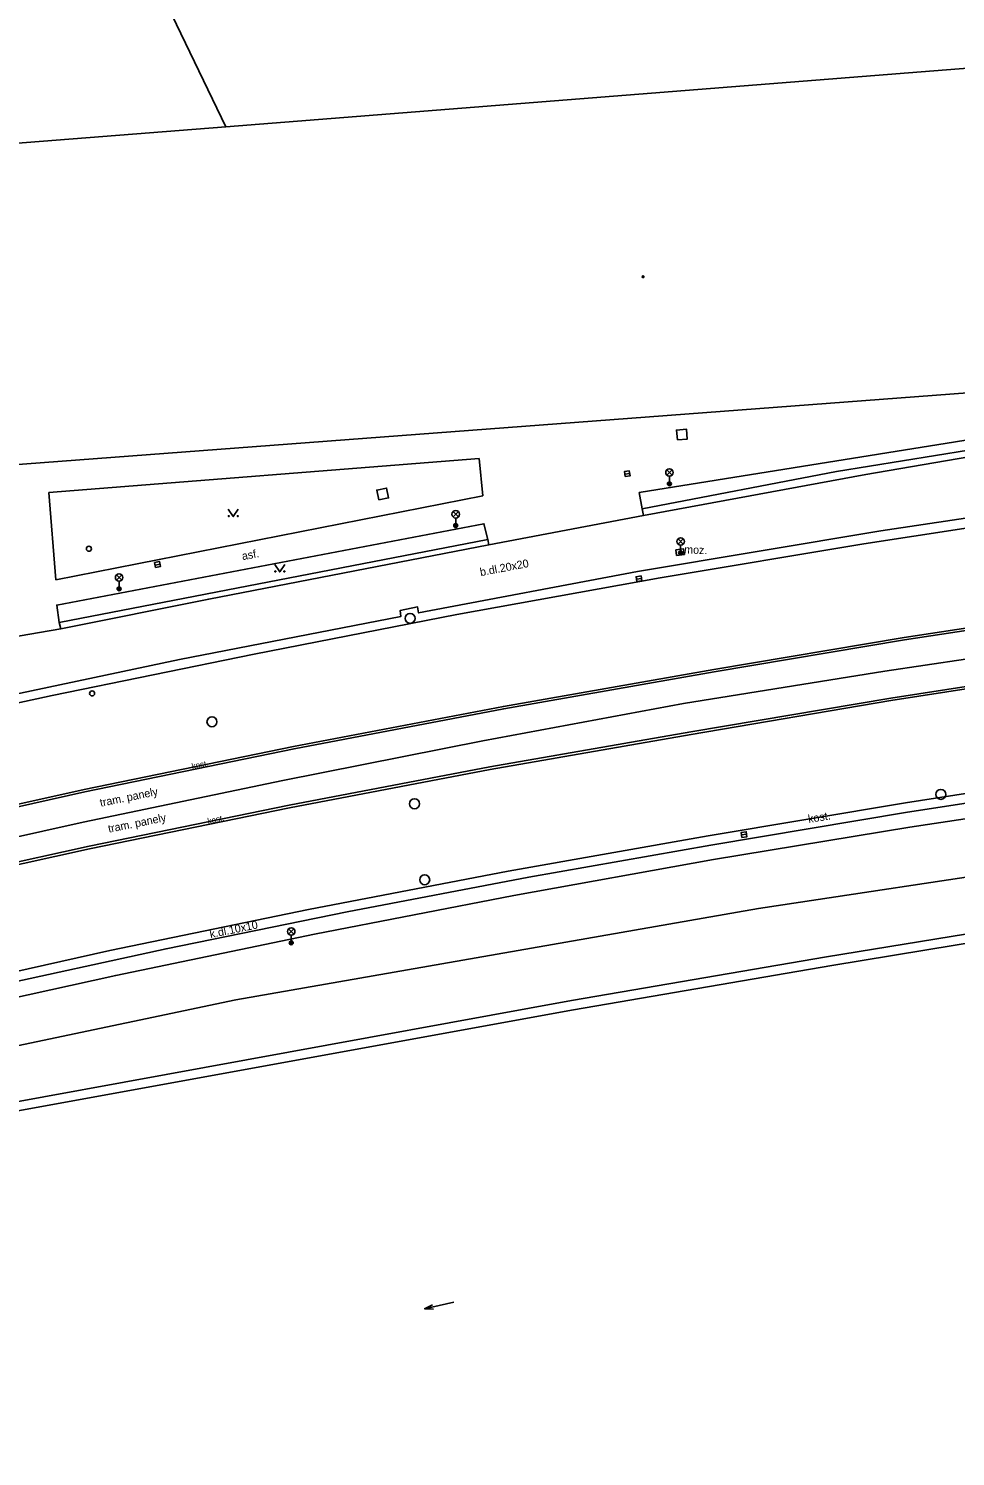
# Model space of a CAD drawing. Extents: x -599770 to -598493, y -1162076 to -1159209.
# Drawn here: x -599506.6 to -599460.2, y -1161630.2 to -1161558.9 of the extents above; entities that cross this region are included whole.
import ezdxf

# ---------------------------------------------------------------- set-up
doc = ezdxf.new("R2010")
doc.units = 0
doc.layers.add('Podklad', color=7, linetype='Continuous')

msp = doc.modelspace()

# ---------------------------------------------------------------- linework, layer by layer
at = {"layer": 'Podklad'}
for p, q in [((-599476.774, -1161581.129), (-599476.526, -1161581.091)), ((-599474.672, -1161581.18), (-599474.407, -1161580.915)), ((-599474.672, -1161580.915), (-599474.407, -1161581.18)), ((-599474.54, -1161581.235), (-599474.54, -1161581.61)), ((-599485.352, -1161583.27), (-599485.087, -1161583.005)), ((-599485.352, -1161583.005), (-599485.087, -1161583.27)), ((-599485.22, -1161583.325), (-599485.22, -1161583.7)), ((-599474.113, -1161584.63), (-599473.848, -1161584.365)), ((-599474.113, -1161584.365), (-599473.848, -1161584.63)), ((-599473.98, -1161584.685), (-599473.98, -1161585.06)), ((-599500.243, -1161585.673), (-599499.997, -1161585.627)), ((-599502.172, -1161586.43), (-599501.907, -1161586.165)), ((-599502.172, -1161586.165), (-599501.907, -1161586.43)), ((-599476.183, -1161586.381), (-599475.937, -1161586.339)), ((-599502.04, -1161586.485), (-599502.04, -1161586.86)), ((-599470.934, -1161599.168), (-599470.686, -1161599.132)), ((-599493.573, -1161604.13), (-599493.308, -1161603.865)), ((-599493.573, -1161603.865), (-599493.308, -1161604.13)), ((-599493.44, -1161604.185), (-599493.44, -1161604.56)), ((-599485.316, -1161622.534), (-599486.78, -1161622.86))]:
    msp.add_line(p, q, dxfattribs=at)
for points in [[(-599503.65, -1161549.33), (-599496.7, -1161563.76)], [(-599461.96, -1161561.02), (-599457.31, -1161560.65)], [(-599496.7, -1161563.76), (-599461.96, -1161561.02)], [(-599496.7, -1161563.76), (-599515.16, -1161565.22)], [(-599456.79, -1161576.85), (-599509.54, -1161580.83)], [(-599475.9, -1161582.87), (-599476.05, -1161582.05), (-599456.4, -1161578.89), (-599456.3, -1161579.39)], [(-599456.3, -1161579.39), (-599466.19, -1161581), (-599475.9, -1161582.87)], [(-599475.84, -1161583.2), (-599464.73, -1161581.15), (-599456.67, -1161579.77), (-599456.24, -1161579.71)], [(-599505.56, -1161582.04), (-599484.05, -1161580.35)], [(-599484.05, -1161580.35), (-599483.86, -1161582.21)], [(-599542.97, -1161600.53), (-599541.85, -1161600.2), (-599531.82, -1161597.65), (-599514.38, -1161593.64), (-599499.02, -1161590.39), (-599487.97, -1161588.25), (-599488, -1161587.95), (-599487.13, -1161587.77), (-599487.08, -1161588.07), (-599476.13, -1161586), (-599463.97, -1161583.96), (-599456.19, -1161582.79), (-599455.62, -1161582.71), (-599454.19, -1161582.46), (-599451.23, -1161582.06), (-599446.29, -1161581.38)], [(-599505.21, -1161586.42), (-599505.56, -1161582.04)], [(-599483.86, -1161582.21), (-599505.21, -1161586.42)], [(-599496.59, -1161582.875), (-599496.34, -1161583.25), (-599496.09, -1161582.875)], [(-599475.84, -1161583.2), (-599475.9, -1161582.87)], [(-599495.29, -1161590.13), (-599485.16, -1161588.15), (-599475, -1161586.31), (-599464.82, -1161584.61), (-599454.61, -1161583.05)], [(-599475.84, -1161583.2), (-599483.56, -1161584.66)], [(-599505.03, -1161588.54), (-599505.16, -1161587.68), (-599483.81, -1161583.61), (-599483.62, -1161584.4)], [(-599483.62, -1161584.4), (-599505.03, -1161588.54)], [(-599504.96, -1161588.87), (-599497.56, -1161587.38), (-599483.56, -1161584.66)], [(-599483.62, -1161584.4), (-599483.56, -1161584.66)], [(-599474.22, -1161584.92), (-599473.84, -1161584.86), (-599473.79, -1161585.14), (-599474.18, -1161585.2)], [(-599474.22, -1161584.92), (-599474.18, -1161585.2)], [(-599494.26, -1161585.645), (-599494.01, -1161586.02), (-599493.76, -1161585.645)], [(-599472.3, -1161591.02), (-599462.79, -1161589.42), (-599453.25, -1161587.96), (-599443.7, -1161586.64), (-599434.13, -1161585.45)], [(-599473.84, -1161592.6), (-599463.78, -1161590.98), (-599453.7, -1161589.48), (-599443.61, -1161588.1), (-599433.5, -1161586.84)], [(-599472.32, -1161590.9), (-599462.81, -1161589.3), (-599453.27, -1161587.84)], [(-599505.03, -1161588.54), (-599504.96, -1161588.87)], [(-599473.47, -1161594.01), (-599463.48, -1161592.33), (-599453.47, -1161590.78), (-599443.44, -1161589.37), (-599433.39, -1161588.09)], [(-599507.57, -1161589.32), (-599504.96, -1161588.87)], [(-599535.54, -1161599.06), (-599525.51, -1161596.66), (-599515.46, -1161594.38), (-599505.39, -1161592.2), (-599495.29, -1161590.13)], [(-599514.17, -1161599.34), (-599503.75, -1161597.02), (-599493.3, -1161594.86), (-599482.82, -1161592.86), (-599472.3, -1161591.02)], [(-599493.32, -1161594.74), (-599482.84, -1161592.74), (-599472.32, -1161590.9)], [(-599473.45, -1161594.14), (-599463.47, -1161592.45), (-599453.46, -1161590.9)], [(-599493.86, -1161596.44), (-599483.86, -1161594.46), (-599473.84, -1161592.6)], [(-599503.54, -1161599.73), (-599493.55, -1161597.68), (-599483.52, -1161595.77), (-599473.47, -1161594.01)], [(-599473.45, -1161594.14), (-599483.5, -1161595.9)], [(-599514.2, -1161599.22), (-599503.78, -1161596.9), (-599493.32, -1161594.74)], [(-599472.34, -1161600.4), (-599462.53, -1161598.78), (-599452.69, -1161597.29), (-599442.84, -1161595.92), (-599432.97, -1161594.67)], [(-599493.86, -1161596.44), (-599503.83, -1161598.53)], [(-599483.5, -1161595.9), (-599493.52, -1161597.81)], [(-599452.88, -1161596.03), (-599462.75, -1161597.56)], [(-599452.78, -1161596.51), (-599462.64, -1161598.03)], [(-599769.61, -1161703.48), (-599766.3, -1161702.6), (-599741.75, -1161691.56), (-599705.66, -1161677.62), (-599686.9, -1161670.56), (-599660.81, -1161659.17), (-599634.41, -1161648.51), (-599605.53, -1161636.82), (-599585.92, -1161630.27), (-599564.23, -1161623.38), (-599540.01, -1161616.7), (-599524.18, -1161613.29), (-599496.2, -1161607.42), (-599470.09, -1161602.85), (-599442.27, -1161598.64), (-599432.27, -1161597.77)], [(-599493.52, -1161597.81), (-599503.52, -1161599.87)], [(-599462.75, -1161597.56), (-599472.6, -1161599.22)], [(-599503.83, -1161598.53), (-599513.78, -1161600.74)], [(-599462.64, -1161598.03), (-599472.48, -1161599.68)], [(-599472.6, -1161599.22), (-599482.6, -1161600.98), (-599492.57, -1161602.89)], [(-599513.51, -1161601.93), (-599503.54, -1161599.73)], [(-599503.52, -1161599.87), (-599513.48, -1161602.07)], [(-599481.57, -1161601.28), (-599472.48, -1161599.68)], [(-599512.12, -1161608.37), (-599502.21, -1161606.19), (-599492.28, -1161604.13), (-599482.32, -1161602.2), (-599472.34, -1161600.4)], [(-599508.71, -1161606.83), (-599499.69, -1161604.86), (-599490.64, -1161603.01), (-599481.57, -1161601.28)], [(-599492.57, -1161602.89), (-599502.51, -1161604.95), (-599522.11, -1161609.34)], [(-599454.24, -1161603.23), (-599466.69, -1161605.27)], [(-599466.43, -1161605.69), (-599454.1, -1161603.67)], [(-599466.69, -1161605.27), (-599479.44, -1161607.44)], [(-599479.34, -1161607.91), (-599466.43, -1161605.69)], [(-599479.44, -1161607.44), (-599511.93, -1161613.38)], [(-599511.89, -1161613.83), (-599479.34, -1161607.91)], [(-599486.327, -1161622.877), (-599486.78, -1161622.86), (-599486.377, -1161622.653)]]:
    msp.add_lwpolyline(points, dxfattribs=at)
for points in [[(-599474.146, -1161579.422), (-599473.648, -1161579.376), (-599473.694, -1161578.878), (-599474.192, -1161578.924)], [(-599476.755, -1161581.252), (-599476.508, -1161581.215), (-599476.545, -1161580.968), (-599476.792, -1161581.005)], [(-599489.067, -1161582.413), (-599488.577, -1161582.317), (-599488.673, -1161581.827), (-599489.163, -1161581.923)], [(-599500.22, -1161585.796), (-599499.974, -1161585.75), (-599500.02, -1161585.504), (-599500.266, -1161585.55)], [(-599476.162, -1161586.505), (-599475.915, -1161586.462), (-599475.958, -1161586.215), (-599476.205, -1161586.258)], [(-599470.916, -1161599.292), (-599470.668, -1161599.256), (-599470.704, -1161599.008), (-599470.952, -1161599.044)]]:
    msp.add_lwpolyline(points, close=True, dxfattribs=at)
for centre, radius in [((-599475.86, -1161571.26), 0.045), ((-599475.86, -1161571.26), 0.0199), ((-599474.54, -1161581.047), 0.188), ((-599474.54, -1161581.61), 0.1), ((-599474.54, -1161581.61), 0.0723), ((-599474.54, -1161581.61), 0.0438), ((-599496.565, -1161583.225), 0.025), ((-599496.115, -1161583.225), 0.025), ((-599485.22, -1161583.137), 0.188), ((-599485.22, -1161583.7), 0.1), ((-599485.22, -1161583.7), 0.0723), ((-599485.22, -1161583.7), 0.0438), ((-599473.98, -1161584.497), 0.188), ((-599503.55, -1161584.86), 0.125), ((-599473.98, -1161585.06), 0.1), ((-599473.98, -1161585.06), 0.0723), ((-599473.98, -1161585.06), 0.0438), ((-599502.04, -1161586.297), 0.188), ((-599494.235, -1161585.995), 0.025), ((-599493.785, -1161585.995), 0.025), ((-599502.04, -1161586.86), 0.1), ((-599502.04, -1161586.86), 0.0723), ((-599502.04, -1161586.86), 0.0438), ((-599487.5, -1161588.34), 0.25), ((-599503.39, -1161592.09), 0.125), ((-599497.4, -1161593.51), 0.25), ((-599460.98, -1161597.14), 0.25), ((-599487.28, -1161597.61), 0.25), ((-599486.77, -1161601.41), 0.25), ((-599493.44, -1161603.997), 0.188), ((-599493.44, -1161604.56), 0.1), ((-599493.44, -1161604.56), 0.0723), ((-599493.44, -1161604.56), 0.0438)]:
    msp.add_circle(centre, radius, dxfattribs=at)

# ---------------------------------------------------------------- texts
for s, height, rotation, p in [('asf.', 0.4, 10.3, (-599495.87, -1161585.43)), ('moz.', 0.4, 358, (-599473.81, -1161585.09)), ('b.dl.20x20', 0.4, 10.80366, (-599483.97, -1161586.23)), ('kost.', 0.3, 11.82593, (-599498.38, -1161595.89)), ('tram. panely', 0.4, 11.44163, (-599502.96, -1161597.76)), ('tram. panely', 0.4, 11.44163, (-599502.55, -1161599.06)), ('kost.', 0.3, 11.82593, (-599497.59, -1161598.63)), ('kost.', 0.4, 9.25, (-599467.58, -1161598.57)), ('k.dl.10x10', 0.4, 11.68284, (-599497.47, -1161604.33))]:
    msp.add_text(s, height=height, rotation=rotation, dxfattribs=at).set_placement(p)

doc.saveas('drawing.dxf')
